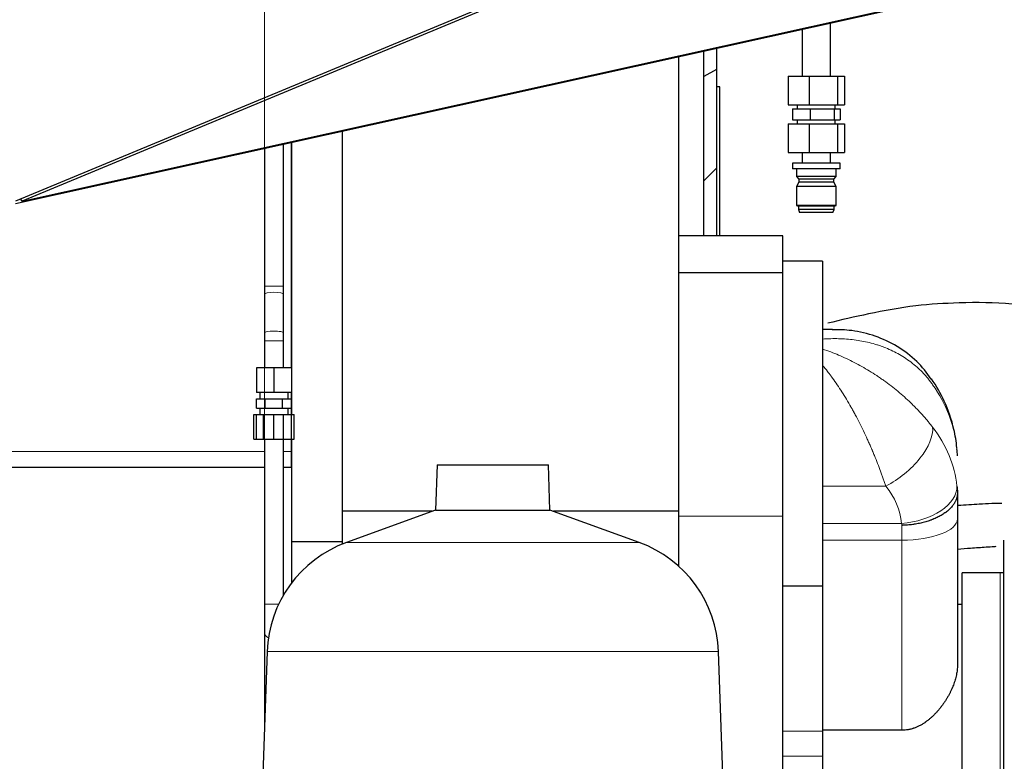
# Model space of a CAD drawing. Header units: inches. Extents: x 0 to 29700, y -16 to 21000.
# Tile 371 of 376: x 25808 to 26428, y 15853 to 16321. Entities that reach past the tile are written whole.
import ezdxf

# ---------------------------------------------------------------- set-up
doc = ezdxf.new("R2010")
doc.units = ezdxf.units.IN
doc.layers.add('1', color=7, linetype='Continuous', true_color=0xffffff)
doc.layers.add('254', color=7, linetype='Continuous', true_color=0xffffff)
doc.styles.add('latin_extended', font='simplex.shx')
doc.dimstyles.get("Standard").update_dxf_attribs({"dimtxt": 0.18, "dimasz": 0.18, "dimexe": 0.18, "dimexo": 0.0625, "dimgap": 0.09, "dimtad": 0, "dimtih": 1, "dimtoh": 1, "dimdec": 4, "dimzin": 0, "dimdsep": 46, "dimtxsty": 'Standard', "dimcen": 0.09, "dimadec": 0, "dimazin": 0, "dimtfac": 1, "dimtdec": 4, "dimtofl": 0, "dimtmove": 0, "dimatfit": 3, "dimfxl": 1, "dimtolj": 1, "dimtzin": 0, "dimarcsym": 0})

# ---------------------------------------------------------------- blocks, each defined once
blk = doc.blocks.new('_U5')
at = {"layer": '254', "color": 3, "linetype": 'Continuous', "lineweight": 13, "transparency": 16777216}
for p, q in [((27220.43, 17368.72), (27220.43, 13173.69)), ((18363.86, 15513.19), (18363.86, 13173.69)), ((18538.86, 13223.69), (27045.43, 13223.69))]:
    blk.add_line(p, q, dxfattribs=at)
at = {"layer": '254', "color": 3, "transparency": 16777216}
for points in [[(18538.86, 13252.86), (18538.86, 13194.52), (18363.86, 13223.69)], [(27045.43, 13194.52), (27045.43, 13252.86), (27220.43, 13223.69)]]:
    blk.add_solid(points, dxfattribs=at)
at = {"layer": 'Defpoints', "color": 0, "transparency": 16777216}
for p in [(27220.43, 17418.72), (18363.86, 15563.19), (27220.43, 13223.69)]:
    blk.add_point(p, dxfattribs=at)
at = {"layer": '254', "color": 2, "lineweight": 13, "transparency": 16777216, "insert": (22483.81, 13486.19), "char_height": 175, "attachment_point": 1, "style": 'latin_extended'}
blk.add_mtext('\\A1;8857', dxfattribs=at)
blk = doc.blocks.new('_U6')
at = {"layer": '254', "color": 3, "linetype": 'Continuous', "lineweight": 13, "transparency": 16777216}
for p, q in [((25961.86, 16002.3), (25961.86, 18358.7)), ((26745.93, 17911.12), (26745.93, 18358.7)), ((26136.86, 18308.7), (26570.93, 18308.7))]:
    blk.add_line(p, q, dxfattribs=at)
at = {"layer": '254', "color": 3, "transparency": 16777216}
for points in [[(26136.86, 18337.87), (26136.86, 18279.54), (25961.86, 18308.7)], [(26570.93, 18279.54), (26570.93, 18337.87), (26745.93, 18308.7)]]:
    blk.add_solid(points, dxfattribs=at)
at = {"layer": 'Defpoints', "color": 0, "transparency": 16777216}
for p in [(26745.93, 18308.7), (26745.93, 17861.12), (25961.86, 15952.3)]:
    blk.add_point(p, dxfattribs=at)
at = {"layer": '254', "color": 2, "lineweight": 13, "transparency": 16777216, "insert": (26176.83, 18571.2), "char_height": 175, "attachment_point": 1, "style": 'latin_extended'}
blk.add_mtext('\\A1;784', dxfattribs=at)

msp = doc.modelspace()

# ---------------------------------------------------------------- linework, layer by layer
at = {"layer": '1', "color": 2, "linetype": 'Continuous', "lineweight": 25}
for p, q in [((26399.043, 16453.323), (25804.935, 16206.492)), ((26399.395, 16451.774), (25809.177, 16206.559)), ((26398.962, 16336.55), (25804.91, 16204.869)), ((25809.177, 16206.559), (26399.627, 16337.442)), ((26318.861, 16285.33), (26318.861, 16318.794)), ((26300.861, 16314.804), (26300.861, 16285.33)), ((26238.86, 16184.693), (26238.86, 16301.057)), ((26246.86, 16302.835), (26246.86, 16289.549)), ((26222.86, 16297.511), (26222.86, 16010.952)), ((26246.86, 16289.549), (26238.86, 16285.218)), ((26246.86, 16289.549), (26246.86, 16227.423)), ((26292.093, 16285.33), (26305.363, 16285.33)), ((26292.093, 16285.33), (26292.093, 16267.33)), ((26305.363, 16285.33), (26323.131, 16285.33)), ((26305.363, 16285.33), (26305.363, 16267.33)), ((26323.131, 16285.33), (26327.628, 16285.33)), ((26323.131, 16285.33), (26323.131, 16267.33)), ((26327.628, 16285.33), (26327.628, 16267.33)), ((26247.081, 16278.721), (26246.86, 16278.721)), ((26246.86, 16276.721), (26247.081, 16276.721)), ((26249.081, 16278.721), (26247.081, 16278.721)), ((26247.081, 16184.693), (26247.081, 16278.721)), ((26249.081, 16184.692), (26249.081, 16278.721)), ((26292.093, 16267.33), (26305.363, 16267.33)), ((26297.861, 16267.33), (26297.861, 16264.83)), ((26305.363, 16267.33), (26323.131, 16267.33)), ((26321.861, 16264.83), (26321.861, 16267.33)), ((26323.131, 16267.33), (26327.628, 16267.33)), ((26294.869, 16264.83), (26306.066, 16264.83)), ((26294.869, 16264.83), (26294.869, 16257.83)), ((26306.066, 16264.83), (26321.057, 16264.83)), ((26306.066, 16264.83), (26306.066, 16257.83)), ((26321.057, 16264.83), (26324.852, 16264.83)), ((26321.057, 16264.83), (26321.057, 16257.83)), ((26324.852, 16264.83), (26324.852, 16257.83)), ((26292.093, 16255.33), (26305.363, 16255.33)), ((26292.093, 16255.33), (26292.093, 16237.33)), ((26294.869, 16257.83), (26306.066, 16257.83)), ((26297.861, 16257.83), (26297.861, 16255.33)), ((26305.363, 16255.33), (26323.131, 16255.33)), ((26305.363, 16255.33), (26305.363, 16237.33)), ((26306.066, 16257.83), (26321.057, 16257.83)), ((26321.057, 16257.83), (26324.852, 16257.83)), ((26321.861, 16255.33), (26321.861, 16257.83)), ((26323.131, 16255.33), (26327.628, 16255.33)), ((26323.131, 16255.33), (26323.131, 16237.33)), ((26327.628, 16255.33), (26327.628, 16237.33)), ((26010.86, 16250.519), (26010.86, 15991.692)), ((25978.86, 16101.45), (25978.86, 16243.428)), ((25978.86, 16243.424), (25978.86, 16101.446)), ((25961.86, 16239.658), (25961.86, 16152.902)), ((25973.86, 16152.902), (25973.86, 16242.319)), ((26292.093, 16237.33), (26305.363, 16237.33)), ((26300.861, 16237.33), (26300.861, 16230.53)), ((26305.363, 16237.33), (26323.131, 16237.33)), ((26318.861, 16230.53), (26318.861, 16237.33)), ((26323.131, 16237.33), (26327.628, 16237.33)), ((26294.861, 16230.53), (26294.861, 16227.03)), ((26309.861, 16230.53), (26294.861, 16230.53)), ((26324.861, 16230.53), (26309.861, 16230.53)), ((26324.861, 16227.03), (26324.861, 16230.53)), ((26246.86, 16227.423), (26238.86, 16219.423)), ((26309.861, 16227.03), (26294.861, 16227.03)), ((26297.361, 16227.03), (26297.361, 16222.03)), ((26324.861, 16227.03), (26309.861, 16227.03)), ((26322.361, 16222.03), (26322.361, 16227.03)), ((26297.361, 16222.03), (26298.861, 16220.53)), ((26309.861, 16222.03), (26297.361, 16222.03)), ((26298.861, 16218.53), (26297.361, 16215.73)), ((26298.861, 16220.53), (26298.861, 16218.53)), ((26309.861, 16220.53), (26298.861, 16220.53)), ((26309.861, 16218.53), (26298.861, 16218.53)), ((26322.361, 16222.03), (26309.861, 16222.03)), ((26320.861, 16220.53), (26309.861, 16220.53)), ((26320.861, 16218.53), (26309.861, 16218.53)), ((26320.861, 16220.53), (26322.361, 16222.03)), ((26320.861, 16218.53), (26320.861, 16220.53)), ((26322.361, 16215.73), (26320.861, 16218.53)), ((26297.361, 16215.73), (26297.361, 16203.83)), ((26309.861, 16215.73), (26297.361, 16215.73)), ((26322.361, 16215.73), (26309.861, 16215.73)), ((26322.361, 16203.83), (26322.361, 16215.73)), ((25809.177, 16206.559), (25808.179, 16207.84)), ((26297.361, 16203.83), (26298.561, 16203.33)), ((26309.861, 16203.83), (26297.361, 16203.83)), ((26298.561, 16203.33), (26298.561, 16201.33)), ((26309.861, 16203.33), (26298.561, 16203.33)), ((26298.561, 16201.33), (26299.361, 16199.33)), ((26309.861, 16201.33), (26298.561, 16201.33)), ((26309.861, 16199.33), (26299.361, 16199.33)), ((26322.361, 16203.83), (26309.861, 16203.83)), ((26321.161, 16203.33), (26309.861, 16203.33)), ((26321.161, 16201.33), (26309.861, 16201.33)), ((26320.361, 16199.33), (26309.861, 16199.33)), ((26320.361, 16199.33), (26321.161, 16201.33)), ((26321.161, 16203.33), (26322.361, 16203.83)), ((26321.161, 16201.33), (26321.161, 16203.33)), ((26288.86, 16184.692), (26222.86, 16184.692)), ((26288.86, 16161.36), (26288.86, 16184.692)), ((26313.86, 16168.698), (26288.86, 16168.698)), ((26313.86, 16168.698), (26288.86, 16168.698)), ((26313.86, 16168.698), (26313.86, 15963.823)), ((26313.86, 16168.698), (26313.86, 15963.823)), ((26288.86, 16161.36), (26222.86, 16161.36)), ((26288.86, 16007.898), (26288.86, 16161.36)), ((25961.86, 16147.909), (25961.86, 16123.413)), ((25973.86, 16123.413), (25973.86, 16147.909)), ((26319.995, 16125.698), (26313.86, 16125.698)), ((26319.995, 16125.698), (26313.86, 16125.698)), ((25961.86, 16118.419), (25961.86, 16101.441)), ((25973.86, 16101.441), (25973.86, 16118.419)), ((25967.86, 16101.441), (25956.86, 16101.441)), ((25956.86, 16101.441), (25956.86, 16085.941)), ((25978.86, 16101.441), (25967.86, 16101.441)), ((25967.86, 16101.441), (25967.86, 16085.941)), ((25978.86, 16101.441), (25978.86, 16085.941)), ((25967.86, 16085.941), (25956.86, 16085.941)), ((25956.891, 16081.941), (25962.376, 16081.941)), ((25956.891, 16075.941), (25956.891, 16081.941)), ((25958.86, 16085.941), (25958.86, 16081.941)), ((25962.376, 16081.941), (25973.345, 16081.941)), ((25962.376, 16075.941), (25962.376, 16081.941)), ((25978.86, 16085.941), (25967.86, 16085.941)), ((25973.345, 16081.941), (25978.83, 16081.941)), ((25973.345, 16075.941), (25973.345, 16081.941)), ((25976.86, 16081.941), (25976.86, 16085.941)), ((25978.83, 16075.941), (25978.83, 16081.941)), ((25978.86, 16071.943), (25978.86, 16085.946)), ((25978.86, 16085.943), (25978.86, 16071.943)), ((25956.891, 16075.941), (25962.376, 16075.941)), ((25958.86, 16075.941), (25958.86, 16071.941)), ((25962.376, 16075.941), (25973.345, 16075.941)), ((25973.345, 16075.941), (25978.83, 16075.941)), ((25976.86, 16071.941), (25976.86, 16075.941)), ((25955.163, 16071.941), (25956.86, 16071.941)), ((25955.163, 16056.441), (25955.163, 16071.941)), ((25956.86, 16071.941), (25959.677, 16071.941)), ((25956.86, 16056.441), (25956.86, 16071.941)), ((25959.677, 16071.941), (25961.231, 16071.941)), ((25961.231, 16071.941), (25964.783, 16071.941)), ((25961.231, 16056.441), (25961.231, 16071.941)), ((25964.783, 16071.941), (25967.86, 16071.941)), ((25967.86, 16071.941), (25970.677, 16071.941)), ((25967.86, 16056.441), (25967.86, 16071.941)), ((25970.677, 16071.941), (25973.928, 16071.941)), ((25973.928, 16071.941), (25975.783, 16071.941)), ((25973.928, 16056.441), (25973.928, 16071.941)), ((25975.783, 16071.941), (25978.86, 16071.941)), ((25978.86, 16056.441), (25978.86, 16071.941)), ((25978.86, 16071.941), (25980.558, 16071.941)), ((25980.558, 16056.441), (25980.558, 16071.941)), ((25955.163, 16056.441), (25956.86, 16056.441)), ((25956.86, 16056.441), (25959.677, 16056.441)), ((25959.677, 16056.441), (25961.231, 16056.441)), ((25961.231, 16056.441), (25964.783, 16056.441)), ((25961.86, 16056.441), (25961.86, 15952.297)), ((25964.783, 16056.441), (25967.86, 16056.441)), ((25967.86, 16056.441), (25970.677, 16056.441)), ((25970.677, 16056.441), (25973.928, 16056.441)), ((25973.86, 15958.124), (25973.86, 16056.441)), ((25973.928, 16056.441), (25975.783, 16056.441)), ((25975.783, 16056.441), (25978.86, 16056.441)), ((25978.86, 16038.722), (25978.86, 16056.452)), ((25978.86, 16056.446), (25978.86, 15991.692)), ((25978.86, 16056.441), (25980.558, 16056.441)), ((25780.05, 16038.722), (25961.829, 16038.722)), ((25973.814, 16038.722), (25978.86, 16038.722)), ((26070.808, 16040.217), (26069.814, 16011.74)), ((26070.808, 16040.217), (26140.913, 16040.217)), ((26141.907, 16011.74), (26140.913, 16040.217)), ((26398.86, 16022.666), (26398.86, 16006.132)), ((26398.86, 16022.666), (26398.86, 16006.132)), ((26067.65, 16010.952), (26010.86, 16010.952)), ((26069.814, 16011.74), (26013.516, 15991.249)), ((26069.814, 16011.74), (26141.907, 16011.74)), ((26198.205, 15991.249), (26141.907, 16011.74)), ((26222.86, 16010.952), (26144.073, 16010.952)), ((26222.86, 16010.952), (26222.86, 15976.495)), ((26288.86, 15729.192), (26288.86, 16007.898)), ((26398.86, 16006.132), (26398.86, 15913.998)), ((26398.86, 16006.132), (26398.86, 15913.998)), ((25978.86, 15991.692), (25978.86, 15965.632)), ((26010.86, 15991.692), (25978.86, 15991.692)), ((26010.86, 15991.692), (26010.86, 15990.226)), ((26427.857, 15992.725), (26427.857, 15701.657)), ((26427.857, 15992.725), (26427.857, 15701.657)), ((26425.86, 15972.191), (26401.86, 15972.191)), ((26425.86, 15972.191), (26401.86, 15972.191)), ((26401.86, 15722.191), (26401.86, 15972.191)), ((26401.86, 15722.191), (26401.86, 15972.191)), ((26288.86, 15963.823), (26313.86, 15963.823)), ((26288.86, 15963.823), (26313.86, 15963.823)), ((26313.86, 15963.823), (26313.86, 15872.348)), ((26313.86, 15963.823), (26313.86, 15872.348)), ((26401.86, 15952.191), (26398.86, 15952.191)), ((26401.86, 15952.191), (26398.86, 15952.191)), ((25961.86, 15934.619), (25961.86, 15898.263)), ((25963.556, 15922.485), (25955.167, 15682.263)), ((26256.554, 15682.263), (26248.165, 15922.485)), ((25961.86, 15880.585), (25961.86, 15873.931)), ((26363.86, 15872.808), (26313.86, 15872.808)), ((26363.86, 15872.808), (26313.86, 15872.808)), ((26313.86, 15872.348), (26313.86, 15856.487)), ((26313.86, 15872.348), (26313.86, 15856.487)), ((26313.86, 15856.487), (26313.86, 15839.175)), ((26313.86, 15856.487), (26313.86, 15839.175))]:
    msp.add_line(p, q, dxfattribs=at)
at = {"layer": '1', "color": 110, "linetype": 'Continuous', "lineweight": 13}
for p, q in [((25973.86, 16152.902), (25961.86, 16152.902)), ((25961.86, 16123.413), (25961.86, 16123.407)), ((25973.86, 16118.419), (25961.86, 16118.419)), ((26313.86, 16026.868), (26353.729, 16026.868)), ((26313.86, 16026.868), (26353.729, 16026.868)), ((26288.86, 16007.898), (26222.86, 16007.898)), ((26313.86, 16003.305), (26363.679, 16003.305)), ((26313.86, 16003.305), (26363.679, 16003.305)), ((26363.86, 15992.738), (26363.86, 16002.079)), ((26363.86, 15992.738), (26363.86, 16002.079)), ((26013.516, 15991.249), (26198.205, 15991.249)), ((26363.86, 15992.738), (26313.86, 15992.738)), ((26363.86, 15992.738), (26313.86, 15992.738)), ((26363.86, 15872.808), (26363.86, 15992.738)), ((26363.86, 15872.808), (26363.86, 15992.738)), ((26425.86, 15722.191), (26425.86, 15972.191)), ((26425.86, 15722.191), (26425.86, 15972.191)), ((25967.86, 15952.297), (25961.86, 15952.297)), ((25970.792, 15952.297), (25967.86, 15952.297)), ((25961.86, 15934.637), (25961.86, 15934.619)), ((25963.556, 15922.485), (26248.165, 15922.485)), ((25961.86, 15898.264), (25961.86, 15898.263)), ((25962.093, 15880.585), (25961.86, 15880.585)), ((26288.86, 15872.348), (26313.86, 15872.348)), ((26288.86, 15872.348), (26313.86, 15872.348)), ((26288.86, 15856.487), (26313.86, 15856.487)), ((26288.86, 15856.487), (26313.86, 15856.487))]:
    msp.add_line(p, q, dxfattribs=at)
at = {"layer": '1', "color": 2, "linetype": 'Continuous', "lineweight": 25}
for centre, radius, start, end in [((26039.51, 15919.833), 76, 110, 178), ((26172.211, 15919.833), 76, 2, 70), ((26425.86, 15932.191), 40, 86.423604, 90), ((26425.86, 15932.191), 40, 86.423604, 90)]:
    msp.add_arc(centre, radius, start, end, dxfattribs=at)
at = {"layer": '1', "color": 110, "linetype": 'Continuous', "lineweight": 13}
for centre, major_axis, ratio, start_param, end_param in [((25967.86, 16147.909), (-6, 0), 0.1997258, 4.712389, 6.2831853), ((25967.86, 16147.909), (-6, 0), 0.1997258, 3.1415927, 4.712389), ((25967.86, 16123.413), (-6, 0), 0.1997258, 4.712389, 6.2831853), ((25967.86, 16123.413), (-6, 0), 0.1997258, 3.1412, 4.712389), ((26298.946, 16042.217), (100, 0), 0.9027302, 0.0905386, 0.568297), ((26298.946, 16042.217), (100, 0), 0.9027302, 0.0905386, 0.568297), ((26353.729, 16047.659), (27.48, 21.676), 0.501576, 4.3356504, 5.9668829), ((26353.729, 16047.659), (27.48, 21.676), 0.501576, 4.3356504, 5.9668829), ((26298.946, 16019.338), (100, 0), 0.8293211, 0.0905376, 0.5682956), ((26298.946, 16019.338), (100, 0), 0.8293211, 0.0905376, 0.5682956), ((26298.946, 15998.547), (65, 0), 0.8095568, 0.0905376, 0.5682956), ((26298.946, 15998.547), (65, 0), 0.8095568, 0.0905376, 0.5682956), ((26363.679, 16024.096), (34.782, 3.901), 0.5916278, 4.6461394, 6.2270827), ((26363.679, 16024.096), (34.782, 3.901), 0.5916278, 4.6461394, 6.2270827), ((26363.86, 16006.132), (35, 0), 0.3826834, 4.712389, 6.2831853), ((26363.86, 16006.132), (35, 0), 0.3826834, 4.712389, 6.2831853), ((25967.86, 15934.619), (-6, 0), 0.7071068, 0, 0.9478774), ((25967.86, 15898.263), (-6, 0), 0.7071068, 0, 0.5144358)]:
    msp.add_ellipse(centre, major_axis=major_axis, ratio=ratio, start_param=start_param, end_param=end_param, dxfattribs=at)
at = {"layer": '1', "color": 2, "linetype": 'Continuous', "lineweight": 25}
for points, degree in [([(25961.86, 16152.902), (25961.86, 16147.909)], 1), ([(25973.86, 16147.909), (25973.86, 16152.902)], 1), ([(25961.86, 16123.413), (25961.86, 16118.419)], 1), ([(25973.86, 16118.419), (25973.86, 16123.413)], 1), ([(26398.86, 16045.972), (26398.793, 16047.435), (26398.684, 16048.903), (26398.536, 16050.379)], 3), ([(26398.86, 16045.972), (26398.793, 16047.435), (26398.684, 16048.903), (26398.536, 16050.379)], 3), ([(26398.536, 16026.837), (26398.684, 16025.481), (26398.793, 16024.112), (26398.86, 16022.73)], 3), ([(26398.536, 16026.837), (26398.684, 16025.481), (26398.793, 16024.112), (26398.86, 16022.73)], 3), ([(26398.86, 16022.73), (26398.86, 16022.71), (26398.86, 16022.689), (26398.86, 16022.666)], 3), ([(26398.86, 16022.73), (26398.86, 16022.71), (26398.86, 16022.689), (26398.86, 16022.666)], 3)]:
    msp.add_open_spline(points, degree=degree, dxfattribs=at)
for points, knots in [([(26497.963, 15958.836), (26498.879, 15959.239), (26504.756, 15961.979), (26512.922, 15967.342), (26522.088, 15975.64), (26528.518, 15982.648), (26534.684, 15991.879), (26540.336, 16003.584), (26544.442, 16017.655), (26546.02, 16035.329), (26544.031, 16054.728), (26537.023, 16075.154), (26525.695, 16092.952), (26513.51, 16106.099), (26502.09, 16115.655), (26490.532, 16123.47), (26476.572, 16130.786), (26457.651, 16137.875), (26431.35, 16142.685), (26401.943, 16142.72), (26371.465, 16140.985), (26343.81, 16135.788), (26325.512, 16131.689), (26317.03, 16129.52)], [0, 0, 0, 0, 0.0076732, 0.0496667, 0.0740253, 0.1109828, 0.1453931, 0.1728215, 0.219917, 0.2633844, 0.3139768, 0.3747274, 0.4327987, 0.4779047, 0.5122657, 0.5473104, 0.5846003, 0.632182, 0.7007045, 0.7855143, 0.854334, 0.9316568, 1, 1, 1, 1]), ([(26497.963, 15958.836), (26498.879, 15959.239), (26504.756, 15961.979), (26512.922, 15967.342), (26522.088, 15975.64), (26528.518, 15982.648), (26534.684, 15991.879), (26540.336, 16003.584), (26544.442, 16017.655), (26546.02, 16035.329), (26544.031, 16054.728), (26537.023, 16075.154), (26525.695, 16092.952), (26513.51, 16106.099), (26502.09, 16115.655), (26490.532, 16123.47), (26476.572, 16130.786), (26457.651, 16137.875), (26431.35, 16142.685), (26401.943, 16142.72), (26371.465, 16140.985), (26343.81, 16135.788), (26325.512, 16131.689), (26317.03, 16129.52)], [0, 0, 0, 0, 0.0076732, 0.0496667, 0.0740253, 0.1109828, 0.1453931, 0.1728215, 0.219917, 0.2633844, 0.3139768, 0.3747274, 0.4327987, 0.4779047, 0.5122657, 0.5473104, 0.5846003, 0.632182, 0.7007045, 0.7855143, 0.854334, 0.9316568, 1, 1, 1, 1]), ([(26382.344, 16094.313), (26379.618, 16098.378), (26373.23, 16106.135), (26361.097, 16115.366), (26347.097, 16121.854), (26333.157, 16125.2), (26324.06, 16125.599), (26319.952, 16125.435)], [0, 0, 0, 0, 0.1907839, 0.4029493, 0.6134921, 0.8272799, 1, 1, 1, 1]), ([(26382.344, 16094.313), (26379.618, 16098.378), (26373.23, 16106.135), (26361.097, 16115.366), (26347.097, 16121.854), (26333.157, 16125.2), (26324.06, 16125.599), (26319.952, 16125.435)], [0, 0, 0, 0, 0.1907839, 0.4029493, 0.6134921, 0.8272799, 1, 1, 1, 1]), ([(26398.511, 16051.066), (26398.124, 16054.967), (26396.487, 16064.976), (26391.384, 16079.834), (26385.598, 16089.935), (26382.507, 16094.409)], [0, 0, 0, 0, 0.2512347, 0.6561182, 1, 1, 1, 1]), ([(26398.511, 16051.066), (26398.124, 16054.967), (26396.487, 16064.976), (26391.384, 16079.834), (26385.598, 16089.935), (26382.507, 16094.409)], [0, 0, 0, 0, 0.2512347, 0.6561182, 1, 1, 1, 1]), ([(26398.86, 16022.666), (26398.86, 16022.336), (26398.832, 16021.68), (26398.747, 16021.027), (26398.579, 16020.052), (26398.412, 16019.407), (26398.079, 16018.445), (26397.829, 16017.806), (26397.524, 16017.171), (26397.275, 16016.697), (26397.145, 16016.46), (26397.007, 16016.224), (26396.913, 16016.067), (26396.865, 16015.988), (26396.622, 16015.597), (26396.208, 16014.978), (26395.513, 16014.072), (26395, 16013.483), (26394.195, 16012.609), (26393.61, 16012.042), (26392.658, 16011.213), (26392.329, 16010.94), (26391.816, 16010.536), (26391.555, 16010.336), (26391.286, 16010.138), (26391.106, 16010.006), (26391.015, 16009.941), (26390.558, 16009.615), (26389.808, 16009.106), (26389.02, 16008.621), (26387.81, 16007.91), (26386.966, 16007.459), (26385.645, 16006.818), (26384.746, 16006.401), (26383.809, 16006.008), (26383.093, 16005.722), (26382.851, 16005.629), (26382.486, 16005.49), (26382.363, 16005.444), (26382.118, 16005.354), (26381.502, 16005.129), (26380.878, 16004.916), (26379.364, 16004.428), (26377.302, 16003.835), (26375.156, 16003.356), (26373.514, 16003.041), (26372.962, 16002.943), (26372.125, 16002.807), (26371.844, 16002.763), (26371.281, 16002.68), (26370.999, 16002.641), (26370.151, 16002.528), (26369.018, 16002.393), (26367.308, 16002.239), (26366.162, 16002.167), (26365.3, 16002.125), (26364.868, 16002.107), (26364.364, 16002.091), (26364.129, 16002.085), (26364.03, 16002.083), (26364.003, 16002.082), (26363.985, 16002.082), (26363.976, 16002.082), (26363.932, 16002.081), (26363.896, 16002.08), (26363.86, 16002.079)], [0, 0, 0, 0, 0.03125, 0.0625, 0.0625, 0.125, 0.125, 0.15625, 0.1875, 0.1875, 0.203125, 0.2109375, 0.2109375, 0.21875, 0.21875, 0.25, 0.28125, 0.3125, 0.3125, 0.375, 0.375, 0.40625, 0.40625, 0.421875, 0.4296875, 0.4296875, 0.4375, 0.4375, 0.46875, 0.5, 0.5, 0.5625, 0.5625, 0.59375, 0.625, 0.625, 0.640625, 0.640625, 0.6484375, 0.6484375, 0.65625, 0.6875, 0.6875, 0.75, 0.8125, 0.8125, 0.84375, 0.84375, 0.859375, 0.859375, 0.875, 0.875, 0.90625, 0.9375, 0.96875, 0.96875, 0.984375, 0.9921875, 0.9960937, 0.9970703, 0.9975586, 0.9975586, 0.9980469, 0.9980469, 1, 1, 1, 1]), ([(26398.86, 16022.666), (26398.86, 16022.336), (26398.832, 16021.68), (26398.747, 16021.027), (26398.579, 16020.052), (26398.412, 16019.407), (26398.079, 16018.445), (26397.829, 16017.806), (26397.524, 16017.171), (26397.275, 16016.697), (26397.145, 16016.46), (26397.007, 16016.224), (26396.913, 16016.067), (26396.865, 16015.988), (26396.622, 16015.597), (26396.208, 16014.978), (26395.513, 16014.072), (26395, 16013.483), (26394.195, 16012.609), (26393.61, 16012.042), (26392.658, 16011.213), (26392.329, 16010.94), (26391.816, 16010.536), (26391.555, 16010.336), (26391.286, 16010.138), (26391.106, 16010.006), (26391.015, 16009.941), (26390.558, 16009.615), (26389.808, 16009.106), (26389.02, 16008.621), (26387.81, 16007.91), (26386.966, 16007.459), (26385.645, 16006.818), (26384.746, 16006.401), (26383.809, 16006.008), (26383.093, 16005.722), (26382.851, 16005.629), (26382.486, 16005.49), (26382.363, 16005.444), (26382.118, 16005.354), (26381.502, 16005.129), (26380.878, 16004.916), (26379.364, 16004.428), (26377.302, 16003.835), (26375.156, 16003.356), (26373.514, 16003.041), (26372.962, 16002.943), (26372.125, 16002.807), (26371.844, 16002.763), (26371.281, 16002.68), (26370.999, 16002.641), (26370.151, 16002.528), (26369.018, 16002.393), (26367.308, 16002.239), (26366.162, 16002.167), (26365.3, 16002.125), (26364.868, 16002.107), (26364.364, 16002.091), (26364.129, 16002.085), (26364.03, 16002.083), (26364.003, 16002.082), (26363.985, 16002.082), (26363.976, 16002.082), (26363.932, 16002.081), (26363.896, 16002.08), (26363.86, 16002.079)], [0, 0, 0, 0, 0.03125, 0.0625, 0.0625, 0.125, 0.125, 0.15625, 0.1875, 0.1875, 0.203125, 0.2109375, 0.2109375, 0.21875, 0.21875, 0.25, 0.28125, 0.3125, 0.3125, 0.375, 0.375, 0.40625, 0.40625, 0.421875, 0.4296875, 0.4296875, 0.4375, 0.4375, 0.46875, 0.5, 0.5, 0.5625, 0.5625, 0.59375, 0.625, 0.625, 0.640625, 0.640625, 0.6484375, 0.6484375, 0.65625, 0.6875, 0.6875, 0.75, 0.8125, 0.8125, 0.84375, 0.84375, 0.859375, 0.859375, 0.875, 0.875, 0.90625, 0.9375, 0.96875, 0.96875, 0.984375, 0.9921875, 0.9960937, 0.9970703, 0.9975586, 0.9975586, 0.9980469, 0.9980469, 1, 1, 1, 1]), ([(26398.862, 16014.69), (26399.053, 16014.706), (26403.648, 16015.091), (26410.874, 16015.548), (26419.951, 16015.947), (26424.747, 16016.164), (26426.849, 16016.079), (26426.852, 16016.078)], [0, 0, 0, 0, 0.0204888, 0.4924995, 0.771802, 0.9995935, 1, 1, 1, 1]), ([(26398.862, 16014.69), (26399.053, 16014.706), (26403.648, 16015.091), (26410.874, 16015.548), (26419.951, 16015.947), (26424.747, 16016.164), (26426.849, 16016.079), (26426.852, 16016.078)], [0, 0, 0, 0, 0.0204888, 0.4924995, 0.771802, 0.9995935, 1, 1, 1, 1]), ([(26398.845, 15987.122), (26401.625, 15987.369), (26407.675, 15987.83), (26415.359, 15988.342), (26420.732, 15988.642), (26422.836, 15988.818), (26423.297, 15988.856)], [0, 0, 0, 0, 0.3413472, 0.741369, 0.9433834, 1, 1, 1, 1]), ([(26398.845, 15987.122), (26401.625, 15987.369), (26407.675, 15987.83), (26415.359, 15988.342), (26420.732, 15988.642), (26422.836, 15988.818), (26423.297, 15988.856)], [0, 0, 0, 0, 0.3413472, 0.741369, 0.9433834, 1, 1, 1, 1]), ([(25961.86, 15952.297), (25961.86, 15950.637), (25961.86, 15947.393), (25961.86, 15942.648), (25961.86, 15938.305), (25961.86, 15935.791), (25961.86, 15934.619)], [0, 0, 0, 0, 0.2501766, 0.4999963, 0.7498198, 1, 1, 1, 1]), ([(26398.86, 15913.998), (26398.86, 15913.483), (26398.846, 15912.967), (26398.788, 15911.931), (26398.745, 15911.411), (26398.632, 15910.369), (26398.562, 15909.847), (26398.397, 15908.799), (26398.301, 15908.273), (26397.977, 15906.692), (26397.711, 15905.632), (26397.084, 15903.501), (26396.722, 15902.429), (26396.11, 15900.814), (26395.894, 15900.274), (26395.609, 15899.598), (26395.551, 15899.463), (26395.435, 15899.192), (26395.258, 15898.787), (26395.075, 15898.384), (26394.702, 15897.578), (26394.185, 15896.508), (26393.349, 15894.918), (26392.454, 15893.342), (26391.5, 15891.782), (26390.823, 15890.754), (26390.126, 15889.731), (26389.767, 15889.222), (26389.213, 15888.465), (26388.932, 15888.087), (26388.645, 15887.711), (26388.452, 15887.461), (26388.354, 15887.337), (26387.866, 15886.715), (26387.466, 15886.223), (26386.648, 15885.255), (26386.23, 15884.777), (26385.375, 15883.837), (26384.938, 15883.374), (26384.044, 15882.465), (26383.587, 15882.018), (26382.652, 15881.141), (26382.174, 15880.711), (26381.195, 15879.871), (26380.693, 15879.46), (26379.923, 15878.86), (26379.663, 15878.663), (26379.268, 15878.371), (26379.135, 15878.275), (26378.935, 15878.131), (26378.869, 15878.083), (26378.734, 15877.988), (26378.13, 15877.563), (26377.514, 15877.158), (26376.399, 15876.471), (26375.832, 15876.144), (26374.676, 15875.526), (26374.088, 15875.236), (26372.888, 15874.696), (26372.276, 15874.447), (26371.495, 15874.163), (26371.338, 15874.108), (26371.101, 15874.027), (26371.022, 15874.001), (26370.864, 15873.948), (26370.468, 15873.82), (26370.07, 15873.702), (26369.112, 15873.439), (26368.468, 15873.291), (26367.169, 15873.053), (26366.515, 15872.962), (26365.196, 15872.839), (26364.531, 15872.808), (26363.86, 15872.808)], [0, 0, 0, 0, 0.03125, 0.03125, 0.0625, 0.0625, 0.09375, 0.09375, 0.125, 0.125, 0.1875, 0.1875, 0.25, 0.25, 0.28125, 0.28125, 0.2890625, 0.2890625, 0.296875, 0.3125, 0.3125, 0.34375, 0.375, 0.40625, 0.4375, 0.46875, 0.46875, 0.5, 0.5, 0.515625, 0.5234375, 0.5234375, 0.53125, 0.53125, 0.5625, 0.5625, 0.59375, 0.59375, 0.625, 0.625, 0.65625, 0.65625, 0.6875, 0.6875, 0.71875, 0.71875, 0.734375, 0.734375, 0.7421875, 0.7421875, 0.7460938, 0.7460938, 0.75, 0.78125, 0.78125, 0.8125, 0.8125, 0.84375, 0.84375, 0.875, 0.875, 0.8828125, 0.8828125, 0.8867188, 0.8867188, 0.890625, 0.90625, 0.90625, 0.9375, 0.9375, 0.96875, 0.96875, 1, 1, 1, 1]), ([(26398.86, 15913.998), (26398.86, 15913.483), (26398.846, 15912.967), (26398.788, 15911.931), (26398.745, 15911.411), (26398.632, 15910.369), (26398.562, 15909.847), (26398.397, 15908.799), (26398.301, 15908.273), (26397.977, 15906.692), (26397.711, 15905.632), (26397.084, 15903.501), (26396.722, 15902.429), (26396.11, 15900.814), (26395.894, 15900.274), (26395.609, 15899.598), (26395.551, 15899.463), (26395.435, 15899.192), (26395.258, 15898.787), (26395.075, 15898.384), (26394.702, 15897.578), (26394.185, 15896.508), (26393.349, 15894.918), (26392.454, 15893.342), (26391.5, 15891.782), (26390.823, 15890.754), (26390.126, 15889.731), (26389.767, 15889.222), (26389.213, 15888.465), (26388.932, 15888.087), (26388.645, 15887.711), (26388.452, 15887.461), (26388.354, 15887.337), (26387.866, 15886.715), (26387.466, 15886.223), (26386.648, 15885.255), (26386.23, 15884.777), (26385.375, 15883.837), (26384.938, 15883.374), (26384.044, 15882.465), (26383.587, 15882.018), (26382.652, 15881.141), (26382.174, 15880.711), (26381.195, 15879.871), (26380.693, 15879.46), (26379.923, 15878.86), (26379.663, 15878.663), (26379.268, 15878.371), (26379.135, 15878.275), (26378.935, 15878.131), (26378.869, 15878.083), (26378.734, 15877.988), (26378.13, 15877.563), (26377.514, 15877.158), (26376.399, 15876.471), (26375.832, 15876.144), (26374.676, 15875.526), (26374.088, 15875.236), (26372.888, 15874.696), (26372.276, 15874.447), (26371.495, 15874.163), (26371.338, 15874.108), (26371.101, 15874.027), (26371.022, 15874.001), (26370.864, 15873.948), (26370.468, 15873.82), (26370.07, 15873.702), (26369.112, 15873.439), (26368.468, 15873.291), (26367.169, 15873.053), (26366.515, 15872.962), (26365.196, 15872.839), (26364.531, 15872.808), (26363.86, 15872.808)], [0, 0, 0, 0, 0.03125, 0.03125, 0.0625, 0.0625, 0.09375, 0.09375, 0.125, 0.125, 0.1875, 0.1875, 0.25, 0.25, 0.28125, 0.28125, 0.2890625, 0.2890625, 0.296875, 0.3125, 0.3125, 0.34375, 0.375, 0.40625, 0.4375, 0.46875, 0.46875, 0.5, 0.5, 0.515625, 0.5234375, 0.5234375, 0.53125, 0.53125, 0.5625, 0.5625, 0.59375, 0.59375, 0.625, 0.625, 0.65625, 0.65625, 0.6875, 0.6875, 0.71875, 0.71875, 0.734375, 0.734375, 0.7421875, 0.7421875, 0.7460937, 0.7460937, 0.75, 0.78125, 0.78125, 0.8125, 0.8125, 0.84375, 0.84375, 0.875, 0.875, 0.8828125, 0.8828125, 0.8867187, 0.8867187, 0.890625, 0.90625, 0.90625, 0.9375, 0.9375, 0.96875, 0.96875, 1, 1, 1, 1]), ([(25961.86, 15898.263), (25961.86, 15897.091), (25961.86, 15894.577), (25961.86, 15890.234), (25961.86, 15885.489), (25961.86, 15882.245), (25961.86, 15880.585)], [0, 0, 0, 0, 0.2501766, 0.4999963, 0.7498198, 1, 1, 1, 1]), ([(25898.593, 15705.408), (25893.676, 15712.432), (25883.84, 15726.484), (25869.083, 15747.564), (25854.324, 15768.649), (25837.924, 15792.077), (25819.885, 15817.848), (25800.205, 15845.962), (25787.084, 15864.706), (25780.524, 15874.078)], [0, 0, 0, 0, 0.1249242, 0.249933, 0.3749417, 0.4999505, 0.6666288, 0.8333071, 1, 1, 1, 1])]:
    msp.add_open_spline(points, degree=3, knots=knots, dxfattribs=at)
at = {"layer": '1', "color": 110, "linetype": 'Continuous', "lineweight": 13}
for points, knots in [([(26383.227, 16090.802), (26382.728, 16091.508), (26382.218, 16092.2), (26381.179, 16093.554), (26380.65, 16094.216), (26379.573, 16095.514), (26379.024, 16096.148), (26377.909, 16097.391), (26377.341, 16097.999), (26375.61, 16099.784), (26374.418, 16100.922), (26372.572, 16102.554), (26371.947, 16103.086), (26370.995, 16103.865), (26370.675, 16104.122), (26370.192, 16104.502), (26370.03, 16104.628), (26369.706, 16104.879), (26369.543, 16105.003), (26368.077, 16106.114), (26366.748, 16107.044), (26364.04, 16108.797), (26362.66, 16109.62), (26359.852, 16111.165), (26358.422, 16111.887), (26355.514, 16113.235), (26354.035, 16113.86), (26351.779, 16114.728), (26351.021, 16115.005), (26349.874, 16115.404), (26349.491, 16115.534), (26348.724, 16115.787), (26348.339, 16115.91), (26346.413, 16116.512), (26344.861, 16116.944), (26341.732, 16117.715), (26340.156, 16118.053), (26336.981, 16118.641), (26335.381, 16118.89), (26332.159, 16119.302), (26330.535, 16119.465), (26327.264, 16119.707), (26325.617, 16119.785), (26322.296, 16119.859), (26320.623, 16119.855), (26317.25, 16119.763), (26315.559, 16119.677), (26313.86, 16119.55)], [0, 0, 0, 0, 0.03125, 0.03125, 0.0625, 0.0625, 0.09375, 0.09375, 0.125, 0.125, 0.1875, 0.1875, 0.21875, 0.21875, 0.234375, 0.234375, 0.2421875, 0.2421875, 0.25, 0.25, 0.3125, 0.3125, 0.375, 0.375, 0.4375, 0.4375, 0.5, 0.5, 0.53125, 0.53125, 0.546875, 0.546875, 0.5625, 0.5625, 0.625, 0.625, 0.6875, 0.6875, 0.75, 0.75, 0.8125, 0.8125, 0.875, 0.875, 0.9375, 0.9375, 1, 1, 1, 1]), ([(26383.227, 16090.802), (26382.728, 16091.508), (26382.218, 16092.2), (26381.179, 16093.554), (26380.65, 16094.216), (26379.573, 16095.514), (26379.024, 16096.148), (26377.909, 16097.391), (26377.341, 16097.999), (26375.61, 16099.784), (26374.418, 16100.922), (26372.572, 16102.554), (26371.947, 16103.086), (26370.995, 16103.865), (26370.675, 16104.122), (26370.192, 16104.502), (26370.03, 16104.628), (26369.706, 16104.879), (26369.543, 16105.003), (26368.077, 16106.114), (26366.748, 16107.044), (26364.04, 16108.797), (26362.66, 16109.62), (26359.852, 16111.165), (26358.422, 16111.887), (26355.514, 16113.235), (26354.035, 16113.86), (26351.779, 16114.728), (26351.021, 16115.005), (26349.874, 16115.404), (26349.491, 16115.534), (26348.724, 16115.787), (26348.339, 16115.91), (26346.413, 16116.512), (26344.861, 16116.944), (26341.732, 16117.715), (26340.156, 16118.053), (26336.981, 16118.641), (26335.381, 16118.89), (26332.159, 16119.302), (26330.535, 16119.465), (26327.264, 16119.707), (26325.617, 16119.785), (26322.296, 16119.859), (26320.623, 16119.855), (26317.25, 16119.763), (26315.559, 16119.677), (26313.86, 16119.55)], [0, 0, 0, 0, 0.03125, 0.03125, 0.0625, 0.0625, 0.09375, 0.09375, 0.125, 0.125, 0.1875, 0.1875, 0.21875, 0.21875, 0.234375, 0.234375, 0.2421875, 0.2421875, 0.25, 0.25, 0.3125, 0.3125, 0.375, 0.375, 0.4375, 0.4375, 0.5, 0.5, 0.53125, 0.53125, 0.546875, 0.546875, 0.5625, 0.5625, 0.625, 0.625, 0.6875, 0.6875, 0.75, 0.75, 0.8125, 0.8125, 0.875, 0.875, 0.9375, 0.9375, 1, 1, 1, 1]), ([(26313.86, 16113.273), (26315.559, 16112.703), (26317.25, 16112.097), (26320.623, 16110.813), (26322.296, 16110.139), (26325.617, 16108.728), (26327.264, 16107.99), (26330.535, 16106.453), (26332.159, 16105.653), (26335.381, 16103.991), (26336.981, 16103.13), (26340.156, 16101.344), (26341.732, 16100.42), (26344.861, 16098.509), (26346.413, 16097.522), (26348.339, 16096.248), (26348.724, 16095.992), (26349.491, 16095.474), (26349.874, 16095.213), (26351.021, 16094.424), (26351.779, 16093.893), (26354.035, 16092.281), (26355.514, 16091.183), (26358.422, 16088.942), (26359.852, 16087.799), (26362.66, 16085.468), (26364.04, 16084.281), (26366.748, 16081.863), (26368.077, 16080.632), (26369.544, 16079.222), (26369.706, 16079.065), (26370.03, 16078.751), (26370.192, 16078.593), (26370.675, 16078.12), (26370.995, 16077.804), (26371.947, 16076.855), (26372.572, 16076.22), (26374.418, 16074.309), (26375.61, 16073.028), (26377.341, 16071.097), (26377.909, 16070.452), (26379.025, 16069.16), (26379.573, 16068.513), (26380.65, 16067.217), (26381.179, 16066.569), (26382.218, 16065.271), (26382.728, 16064.621), (26383.228, 16063.972)], [0, 0, 0, 0, 0.0625, 0.0625, 0.125, 0.125, 0.1875, 0.1875, 0.25, 0.25, 0.3125, 0.3125, 0.375, 0.375, 0.4375, 0.4375, 0.453125, 0.453125, 0.46875, 0.46875, 0.5, 0.5, 0.5625, 0.5625, 0.625, 0.625, 0.6875, 0.6875, 0.75, 0.75, 0.7578125, 0.7578125, 0.765625, 0.765625, 0.78125, 0.78125, 0.8125, 0.8125, 0.875, 0.875, 0.90625, 0.90625, 0.9375, 0.9375, 0.96875, 0.96875, 1, 1, 1, 1]), ([(26313.86, 16113.273), (26315.559, 16112.703), (26317.25, 16112.097), (26320.623, 16110.813), (26322.296, 16110.139), (26325.617, 16108.728), (26327.264, 16107.99), (26330.535, 16106.453), (26332.159, 16105.653), (26335.381, 16103.991), (26336.981, 16103.13), (26340.156, 16101.344), (26341.732, 16100.42), (26344.861, 16098.509), (26346.413, 16097.522), (26348.339, 16096.248), (26348.724, 16095.992), (26349.491, 16095.474), (26349.874, 16095.213), (26351.021, 16094.424), (26351.779, 16093.893), (26354.035, 16092.281), (26355.514, 16091.183), (26358.422, 16088.942), (26359.852, 16087.799), (26362.66, 16085.468), (26364.04, 16084.281), (26366.748, 16081.863), (26368.077, 16080.632), (26369.544, 16079.222), (26369.706, 16079.065), (26370.03, 16078.751), (26370.192, 16078.593), (26370.675, 16078.12), (26370.995, 16077.804), (26371.947, 16076.855), (26372.572, 16076.22), (26374.418, 16074.309), (26375.61, 16073.028), (26377.341, 16071.097), (26377.909, 16070.452), (26379.025, 16069.16), (26379.573, 16068.513), (26380.65, 16067.217), (26381.179, 16066.569), (26382.218, 16065.271), (26382.728, 16064.621), (26383.228, 16063.972)], [0, 0, 0, 0, 0.0625, 0.0625, 0.125, 0.125, 0.1875, 0.1875, 0.25, 0.25, 0.3125, 0.3125, 0.375, 0.375, 0.4375, 0.4375, 0.453125, 0.453125, 0.46875, 0.46875, 0.5, 0.5, 0.5625, 0.5625, 0.625, 0.625, 0.6875, 0.6875, 0.75, 0.75, 0.7578125, 0.7578125, 0.765625, 0.765625, 0.78125, 0.78125, 0.8125, 0.8125, 0.875, 0.875, 0.90625, 0.90625, 0.9375, 0.9375, 0.96875, 0.96875, 1, 1, 1, 1]), ([(26353.729, 16026.868), (26353.472, 16027.616), (26353.21, 16028.372), (26352.675, 16029.898), (26352.402, 16030.668), (26351.845, 16032.221), (26351.277, 16033.789), (26350.687, 16035.383), (26349.784, 16037.793), (26349.159, 16039.425), (26347.859, 16042.738), (26347.184, 16044.419), (26346.132, 16046.975), (26345.774, 16047.833), (26345.364, 16048.805), (26345.318, 16048.913), (26345.227, 16049.13), (26345.181, 16049.238), (26345.043, 16049.563), (26344.766, 16050.212), (26344.487, 16050.861), (26343.926, 16052.158), (26343.547, 16053.021), (26342.782, 16054.745), (26342.395, 16055.606), (26341.221, 16058.183), (26340.421, 16059.896), (26338.784, 16063.309), (26337.947, 16065.01), (26336.234, 16068.397), (26335.358, 16070.083), (26334.236, 16072.182), (26334.011, 16072.602), (26333.67, 16073.23), (26333.557, 16073.439), (26333.328, 16073.857), (26332.985, 16074.484), (26332.64, 16075.107), (26332.293, 16075.729), (26332.178, 16075.936), (26331.946, 16076.348), (26331.83, 16076.554), (26330.784, 16078.402), (26329.846, 16080.013), (26327.95, 16083.174), (26326.992, 16084.723), (26325.056, 16087.761), (26324.076, 16089.25), (26322.095, 16092.166), (26321.093, 16093.594), (26319.57, 16095.689), (26319.06, 16096.379), (26318.417, 16097.233), (26318.288, 16097.403), (26318.031, 16097.743), (26317.901, 16097.912), (26317.513, 16098.418), (26317.254, 16098.752), (26315.957, 16100.413), (26314.913, 16101.7), (26313.86, 16102.947)], [0, 0, 0, 0, 0.03125, 0.03125, 0.0625, 0.0625, 0.09375, 0.125, 0.125, 0.1875, 0.1875, 0.25, 0.25, 0.28125, 0.28125, 0.2851562, 0.2851562, 0.2890625, 0.2890625, 0.296875, 0.3125, 0.3125, 0.34375, 0.34375, 0.375, 0.375, 0.4375, 0.4375, 0.5, 0.5, 0.5625, 0.5625, 0.578125, 0.578125, 0.5859375, 0.5859375, 0.59375, 0.609375, 0.609375, 0.6171875, 0.6171875, 0.625, 0.625, 0.6875, 0.6875, 0.75, 0.75, 0.8125, 0.8125, 0.875, 0.875, 0.90625, 0.90625, 0.9140625, 0.9140625, 0.921875, 0.921875, 0.9375, 0.9375, 1, 1, 1, 1]), ([(26353.729, 16026.868), (26353.472, 16027.616), (26353.21, 16028.372), (26352.675, 16029.898), (26352.402, 16030.668), (26351.845, 16032.221), (26351.277, 16033.789), (26350.687, 16035.383), (26349.784, 16037.793), (26349.159, 16039.425), (26347.859, 16042.738), (26347.184, 16044.419), (26346.132, 16046.975), (26345.774, 16047.833), (26345.364, 16048.805), (26345.318, 16048.913), (26345.227, 16049.13), (26345.181, 16049.238), (26345.043, 16049.563), (26344.766, 16050.212), (26344.487, 16050.861), (26343.926, 16052.158), (26343.547, 16053.021), (26342.782, 16054.745), (26342.395, 16055.606), (26341.221, 16058.183), (26340.421, 16059.896), (26338.784, 16063.309), (26337.947, 16065.01), (26336.234, 16068.397), (26335.358, 16070.083), (26334.236, 16072.182), (26334.011, 16072.602), (26333.67, 16073.23), (26333.557, 16073.439), (26333.328, 16073.857), (26332.985, 16074.484), (26332.64, 16075.107), (26332.293, 16075.729), (26332.178, 16075.936), (26331.946, 16076.348), (26331.83, 16076.554), (26330.784, 16078.402), (26329.846, 16080.013), (26327.95, 16083.174), (26326.992, 16084.723), (26325.056, 16087.761), (26324.076, 16089.25), (26322.095, 16092.166), (26321.093, 16093.594), (26319.57, 16095.689), (26319.06, 16096.379), (26318.417, 16097.233), (26318.288, 16097.403), (26318.031, 16097.743), (26317.901, 16097.912), (26317.513, 16098.418), (26317.254, 16098.752), (26315.957, 16100.413), (26314.913, 16101.7), (26313.86, 16102.947)], [0, 0, 0, 0, 0.03125, 0.03125, 0.0625, 0.0625, 0.09375, 0.125, 0.125, 0.1875, 0.1875, 0.25, 0.25, 0.28125, 0.28125, 0.2851562, 0.2851562, 0.2890625, 0.2890625, 0.296875, 0.3125, 0.3125, 0.34375, 0.34375, 0.375, 0.375, 0.4375, 0.4375, 0.5, 0.5, 0.5625, 0.5625, 0.578125, 0.578125, 0.5859375, 0.5859375, 0.59375, 0.609375, 0.609375, 0.6171875, 0.6171875, 0.625, 0.625, 0.6875, 0.6875, 0.75, 0.75, 0.8125, 0.8125, 0.875, 0.875, 0.90625, 0.90625, 0.9140625, 0.9140625, 0.921875, 0.921875, 0.9375, 0.9375, 1, 1, 1, 1])]:
    msp.add_open_spline(points, degree=3, knots=knots, dxfattribs=at)
msp.add_open_spline([(26363.86, 16002.079), (26363.817, 16002.494), (26363.756, 16002.902), (26363.679, 16003.305)], degree=3, dxfattribs=at)
msp.add_open_spline([(26363.86, 16002.079), (26363.817, 16002.494), (26363.756, 16002.902), (26363.679, 16003.305)], degree=3, dxfattribs=at)
at = {"layer": '254', "color": 2, "linetype": 'Continuous', "lineweight": 25}
for p, q in [((25978.86, 16101.444), (25978.86, 16243.438)), ((25978.86, 16071.95), (25978.86, 16085.951)), ((25978.86, 16048.722), (25978.86, 16056.445))]:
    msp.add_line(p, q, dxfattribs=at)
at = {"layer": '254', "color": 110, "linetype": 'Continuous', "lineweight": 13}
for p, q in [((25961.829, 16048.722), (25767.549, 16048.722)), ((25978.86, 16048.722), (25973.814, 16048.722))]:
    msp.add_line(p, q, dxfattribs=at)
at = {"layer": '254', "color": 2, "linetype": 'Continuous', "lineweight": 25}
msp.add_open_spline([(25978.86, 16038.722), (25978.86, 16038.722), (25978.86, 16040.104), (25978.86, 16044.271), (25978.86, 16046.465), (25978.86, 16048.722)], degree=3, knots=[0, 0, 0, 0, 0.5738886, 0.5738886, 1, 1, 1, 1], dxfattribs=at)

# ---------------------------------------------------------------- dimensions: what is measured, and where the dimension line sits
at = {"layer": '254', "color": 2, "linetype": 'Continuous', "lineweight": 13}
for base, p1, p2, picture, middle in [((26745.927, 18308.704), (25961.86, 15952.297), (26745.927, 17861.124), '_U6', (26405.993, 18308.704)), ((27220.427, 13223.692), (18363.86, 15563.186), (27220.427, 17418.716), '_U5', (22792.144, 13223.692))]:
    dim = msp.add_linear_dim(base=base, p1=p1, p2=p2, dimstyle='Standard', override={"dimscale": 50, "dimtxt": 3.5, "dimasz": 3.5, "dimexe": 1, "dimexo": 1, "dimgap": 1.75, "dimtad": 1, "dimtih": 1, "dimtoh": 0, "dimdec": 0, "dimlfac": 1, "dimzin": 8, "dimdsep": 46, "dimlunit": 2, "dimtxsty": 'latin_extended', "dimsah": 1, "dimse1": 0, "dimse2": 0, "dimsd1": 0, "dimsd2": 0, "dimclrd": 3, "dimclre": 3, "dimclrt": 2, "dimtol": 0, "dimtm": -0.1, "dimtfac": 0.714286, "dimtdec": 3, "dimtofl": 1, "dimtmove": 0, "dimtzin": 8, "dimlwd": 13, "dimlwe": 13}, dxfattribs=at)
    dim.commit()
    dim.dimension.update_dxf_attribs({"geometry": picture, "text_midpoint": middle, "dimtype": 160})

doc.saveas('drawing.dxf')
